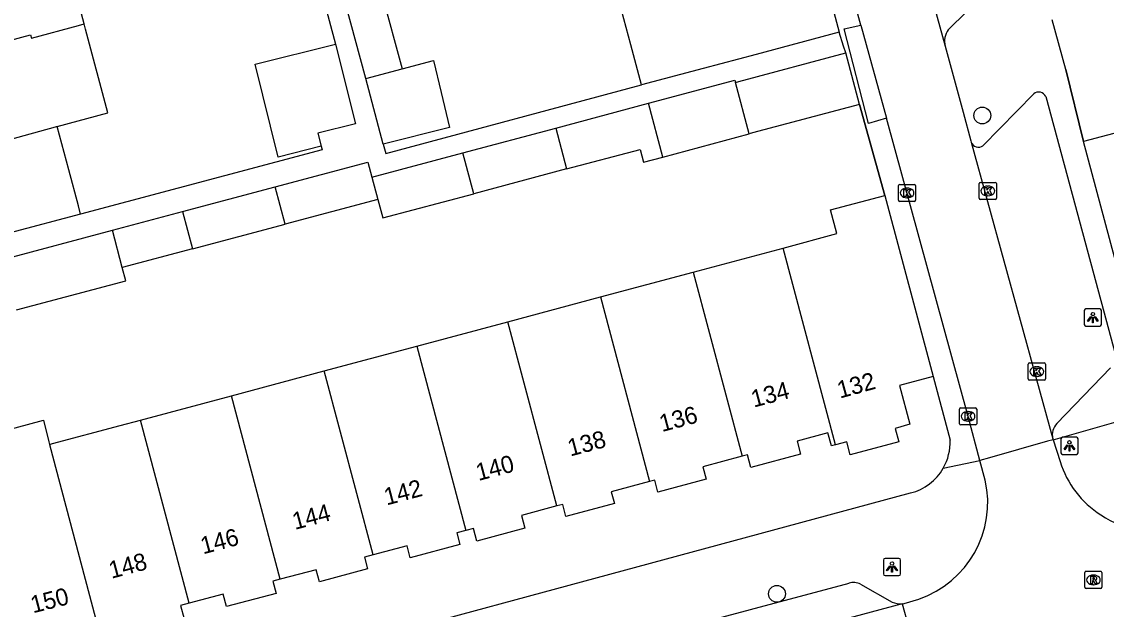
# Model space of a CAD drawing. Extents: x 162542 to 163144, y 380786 to 381511.
# Drawn here: x 162798.2 to 162861.3, y 380858.8 to 380893 of the extents above; entities that cross this region are included whole.
import ezdxf

# ---------------------------------------------------------------- set-up
doc = ezdxf.new("R2010")
doc.units = 0
for name, color, linetype in [('IMGEO_Boom', 7, 'Continuous'), ('IMGEO_Kolk', 7, 'Continuous'), ('IMGEO_Lichtpunt', 7, 'Continuous'), ('IMGEO_Muur', 7, 'Continuous'), ('IMGEO_Pand', 7, 'Continuous'), ('IMGEO_Pand_nummerreeks', 7, 'Continuous'), ('IMGEO_Rijbaan_lokaal_open', 7, 'Continuous'), ('IMGEO_Rioolput', 7, 'Continuous'), ('IMGEO_Voetpad_open', 7, 'Continuous')]:
    doc.layers.add(name, color=color, linetype=linetype)

msp = doc.modelspace()

# ---------------------------------------------------------------- linework, layer by layer
at = {"layer": 'IMGEO_Boom'}
for centre in [(162854.07, 380887.548), (162842.129, 380859.741)]:
    msp.add_circle(centre, 0.489, dxfattribs=at)
at = {"layer": 'IMGEO_Kolk'}
for p, q in [((162849.192, 380882.618), (162849.192, 380883.47)), ((162849.267, 380883.544), (162850.119, 380883.544)), ((162849.68, 380883.324), (162849.705, 380883.324)), ((162850.193, 380883.47), (162850.193, 380882.618)), ((162853.889, 380882.733), (162853.889, 380883.585)), ((162853.964, 380883.659), (162854.816, 380883.659)), ((162854.377, 380883.439), (162854.402, 380883.439)), ((162854.89, 380883.585), (162854.89, 380882.733)), ((162850.119, 380882.544), (162849.267, 380882.544)), ((162849.703, 380882.764), (162849.678, 380882.764)), ((162854.816, 380882.659), (162853.964, 380882.659)), ((162854.4, 380882.879), (162854.375, 380882.879)), ((162856.742, 380872.234), (162856.742, 380873.086)), ((162856.817, 380873.16), (162857.669, 380873.16)), ((162857.743, 380873.086), (162857.743, 380872.234)), ((162857.253, 380872.38), (162857.228, 380872.38)), ((162857.23, 380872.94), (162857.255, 380872.94)), ((162857.669, 380872.16), (162856.817, 380872.16)), ((162852.744, 380869.632), (162852.744, 380870.484)), ((162852.819, 380870.558), (162853.671, 380870.558)), ((162853.745, 380870.484), (162853.745, 380869.632)), ((162853.232, 380870.338), (162853.257, 380870.338)), ((162853.671, 380869.558), (162852.819, 380869.558)), ((162853.255, 380869.778), (162853.23, 380869.778))]:
    msp.add_line(p, q, dxfattribs=at)
for points in [[(162849.192, 380882.618), (162849.192, 380883.47)], [(162849.267, 380883.544), (162850.119, 380883.544)], [(162849.513, 380883.244), (162849.636, 380883.244), (162849.636, 380883.093), (162849.766, 380883.244), (162849.93, 380883.244), (162849.784, 380883.093), (162849.937, 380882.844), (162849.785, 380882.844), (162849.7, 380883.008), (162849.636, 380882.941), (162849.636, 380882.844), (162849.513, 380882.844), (162849.513, 380883.244)], [(162850.193, 380883.47), (162850.193, 380882.618)], [(162853.889, 380882.733), (162853.889, 380883.585)], [(162853.964, 380883.659), (162854.816, 380883.659)], [(162854.21, 380883.359), (162854.333, 380883.359), (162854.333, 380883.208), (162854.463, 380883.359), (162854.627, 380883.359), (162854.481, 380883.208), (162854.634, 380882.959), (162854.482, 380882.959), (162854.397, 380883.123), (162854.333, 380883.056), (162854.333, 380882.959), (162854.21, 380882.959), (162854.21, 380883.359)], [(162854.89, 380883.585), (162854.89, 380882.733)], [(162850.119, 380882.544), (162849.267, 380882.544)], [(162854.816, 380882.659), (162853.964, 380882.659)], [(162856.742, 380872.234), (162856.742, 380873.086)], [(162856.817, 380873.16), (162857.669, 380873.16)], [(162857.743, 380873.086), (162857.743, 380872.234)], [(162857.063, 380872.86), (162857.186, 380872.86), (162857.186, 380872.709), (162857.316, 380872.86), (162857.48, 380872.86), (162857.334, 380872.709), (162857.487, 380872.46), (162857.335, 380872.46), (162857.25, 380872.624), (162857.186, 380872.557), (162857.186, 380872.46), (162857.063, 380872.46), (162857.063, 380872.86)], [(162857.669, 380872.16), (162856.817, 380872.16)], [(162852.744, 380869.632), (162852.744, 380870.484)], [(162852.819, 380870.558), (162853.671, 380870.558)], [(162853.745, 380870.484), (162853.745, 380869.632)], [(162853.065, 380870.258), (162853.188, 380870.258), (162853.188, 380870.107), (162853.318, 380870.258), (162853.482, 380870.258), (162853.336, 380870.107), (162853.489, 380869.858), (162853.337, 380869.858), (162853.252, 380870.022), (162853.188, 380869.955), (162853.188, 380869.858), (162853.065, 380869.858), (162853.065, 380870.258)], [(162853.671, 380869.558), (162852.819, 380869.558)]]:
    msp.add_lwpolyline(points, dxfattribs=at)
for centre, start, end in [((162849.269, 380883.468), 91.55205, 178.44795), ((162849.269, 380883.468), 91.55205, 178.44795), ((162850.117, 380883.468), 1.55205, 88.44795), ((162850.117, 380883.468), 1.55205, 88.44795), ((162853.966, 380883.583), 91.55205, 178.44795), ((162853.966, 380883.583), 91.55205, 178.44795), ((162854.814, 380883.583), 1.55205, 88.44795), ((162854.814, 380883.583), 1.55205, 88.44795), ((162849.269, 380882.62), 181.55205, 268.44795), ((162849.269, 380882.62), 181.55205, 268.44795), ((162850.117, 380882.62), 271.55205, 358.44795), ((162850.117, 380882.62), 271.55205, 358.44795), ((162853.966, 380882.735), 181.55205, 268.44795), ((162853.966, 380882.735), 181.55205, 268.44795), ((162854.814, 380882.735), 271.55205, 358.44795), ((162854.814, 380882.735), 271.55205, 358.44795), ((162856.819, 380873.084), 91.55205, 178.44795), ((162856.819, 380873.084), 91.55205, 178.44795), ((162857.667, 380873.084), 1.55205, 88.44795), ((162857.667, 380873.084), 1.55205, 88.44795), ((162856.819, 380872.236), 181.55205, 268.44795), ((162856.819, 380872.236), 181.55205, 268.44795), ((162857.667, 380872.236), 271.55205, 358.44795), ((162857.667, 380872.236), 271.55205, 358.44795), ((162852.821, 380870.482), 91.55205, 178.44795), ((162852.821, 380870.482), 91.55205, 178.44795), ((162853.669, 380870.482), 1.55205, 88.44795), ((162853.669, 380870.482), 1.55205, 88.44795), ((162852.821, 380869.634), 181.55205, 268.44795), ((162852.821, 380869.634), 181.55205, 268.44795), ((162853.669, 380869.634), 271.55205, 358.44795), ((162853.669, 380869.634), 271.55205, 358.44795)]:
    msp.add_arc(centre, 0.0765, start, end, dxfattribs=at)
for centre, major_axis, ratio, start_param, end_param in [((162849.679, 380883.044), (-0.387, 0.002), 0.722429, 4.712389, 7.853982), ((162849.704, 380883.044), (-0.39, 0.002), 0.717154, 1.570796, 4.712389), ((162854.376, 380883.159), (-0.387, 0.002), 0.722429, 4.712389, 7.853982), ((162854.401, 380883.159), (-0.39, 0.002), 0.717154, 1.570796, 4.712389), ((162857.229, 380872.66), (-0.387, 0.002), 0.722429, 4.712389, 7.853982), ((162857.254, 380872.66), (-0.39, 0.002), 0.717154, 1.570796, 4.712389), ((162853.231, 380870.058), (-0.387, 0.002), 0.722429, 4.712389, 7.853982), ((162853.256, 380870.058), (-0.39, 0.002), 0.717154, 1.570796, 4.712389)]:
    msp.add_ellipse(centre, major_axis=major_axis, ratio=ratio, start_param=start_param, end_param=end_param, dxfattribs=at)
at = {"layer": 'IMGEO_Lichtpunt'}
for p, q in [((162860.004, 380876.204), (162860.004, 380875.397)), ((162860.004, 380876.204), (162860.004, 380875.397)), ((162860.906, 380876.299), (162860.098, 380876.299)), ((162860.906, 380876.299), (162860.098, 380876.299)), ((162861, 380875.397), (162861, 380876.204)), ((162861, 380875.397), (162861, 380876.204)), ((162860.098, 380875.303), (162860.906, 380875.303)), ((162860.098, 380875.303), (162860.906, 380875.303)), ((162858.64, 380868.747), (162858.64, 380867.94)), ((162858.64, 380868.747), (162858.64, 380867.94)), ((162859.542, 380868.842), (162858.734, 380868.842)), ((162859.542, 380868.842), (162858.734, 380868.842)), ((162859.636, 380867.94), (162859.636, 380868.747)), ((162859.636, 380867.94), (162859.636, 380868.747)), ((162858.734, 380867.846), (162859.542, 380867.846)), ((162858.734, 380867.846), (162859.542, 380867.846)), ((162848.322, 380861.705), (162848.322, 380860.898)), ((162848.322, 380861.705), (162848.322, 380860.898)), ((162849.224, 380861.8), (162848.416, 380861.8)), ((162849.224, 380861.8), (162848.416, 380861.8)), ((162849.318, 380860.898), (162849.318, 380861.705)), ((162849.318, 380860.898), (162849.318, 380861.705)), ((162848.416, 380860.804), (162849.224, 380860.804)), ((162848.416, 380860.804), (162849.224, 380860.804))]:
    msp.add_line(p, q, dxfattribs=at)
for points in [[(162860.378, 380875.868), (162860.417, 380875.84), (162860.229, 380875.578), (162860.191, 380875.605), (162860.378, 380875.868)], [(162860.48, 380875.82), (162860.527, 380875.82), (162860.527, 380875.498), (162860.48, 380875.498), (162860.48, 380875.82)], [(162860.59, 380875.84), (162860.628, 380875.867), (162860.815, 380875.605), (162860.776, 380875.577), (162860.59, 380875.84)], [(162859.014, 380868.411), (162859.053, 380868.383), (162858.865, 380868.121), (162858.827, 380868.148), (162859.014, 380868.411)], [(162859.116, 380868.363), (162859.163, 380868.363), (162859.163, 380868.041), (162859.116, 380868.041), (162859.116, 380868.363)], [(162859.226, 380868.383), (162859.264, 380868.41), (162859.451, 380868.148), (162859.412, 380868.12), (162859.226, 380868.383)], [(162848.696, 380861.369), (162848.735, 380861.341), (162848.547, 380861.079), (162848.509, 380861.106), (162848.696, 380861.369)], [(162848.798, 380861.321), (162848.845, 380861.321), (162848.845, 380860.999), (162848.798, 380860.999), (162848.798, 380861.321)], [(162848.908, 380861.341), (162848.946, 380861.368), (162849.133, 380861.106), (162849.094, 380861.078), (162848.908, 380861.341)]]:
    msp.add_lwpolyline(points, dxfattribs=at)
for centre in [(162860.503, 380876.002), (162859.139, 380868.545), (162848.821, 380861.503)]:
    msp.add_circle(centre, 0.0994, dxfattribs=at)
for centre, start, end in [((162860.098, 380876.204), 90, 180), ((162860.098, 380876.204), 90, 180), ((162860.906, 380876.204), 0, 90), ((162860.906, 380876.204), 0, 90), ((162860.098, 380875.397), 180, 270), ((162860.098, 380875.397), 180, 270), ((162860.906, 380875.397), 270, 0), ((162860.906, 380875.397), 270, 360), ((162858.734, 380868.747), 90, 180), ((162858.734, 380868.747), 90, 180), ((162859.542, 380868.747), 0, 90), ((162859.542, 380868.747), 0, 90), ((162858.734, 380867.94), 180, 270), ((162858.734, 380867.94), 180, 270), ((162859.542, 380867.94), 270, 0), ((162859.542, 380867.94), 270, 360), ((162848.416, 380861.705), 90, 180), ((162848.416, 380861.705), 90, 180), ((162849.224, 380861.705), 0, 90), ((162849.224, 380861.705), 0, 90), ((162848.416, 380860.898), 180, 270), ((162848.416, 380860.898), 180, 270), ((162849.224, 380860.898), 270, 0), ((162849.224, 380860.898), 270, 360)]:
    msp.add_arc(centre, 0.0946, start, end, dxfattribs=at)
at = {"layer": 'IMGEO_Muur'}
for points in [[(162858.921, 380890.221), (162859.959, 380886.034)], [(162846.925, 380888.194), (162848.398, 380882.895)]]:
    msp.add_lwpolyline(points, dxfattribs=at)
at = {"layer": 'IMGEO_Pand'}
for points in [[(162801.843, 380892.883), (162800.42, 380898.227)], [(162844.582, 380896.759), (162845.752, 380892.384)], [(162819.158, 380894.624), (162820.329, 380890.255)], [(162818.214, 380889.688), (162817.048, 380894.059)], [(162834.249, 380889.327), (162833.628, 380891.65), (162833.086, 380893.676)], [(162791.407, 380890.462), (162791.458, 380890.27), (162798.721, 380892.231), (162798.77, 380892.047), (162801.513, 380892.778), (162801.843, 380892.883)], [(162800.276, 380886.911), (162803.223, 380887.695), (162801.926, 380892.571), (162801.843, 380892.883)], [(162845.752, 380892.384), (162840.922, 380891.092), (162837.832, 380890.279), (162834.249, 380889.327)], [(162815.62, 380885.754), (162813.123, 380885.133), (162811.779, 380890.536), (162816.462, 380891.7)], [(162816.462, 380891.7), (162817.613, 380887.069), (162815.428, 380886.526), (162815.62, 380885.754)], [(162820.329, 380890.255), (162822.155, 380890.745), (162822.6, 380888.886), (162823.09, 380886.839), (162819.23, 380885.877)], [(162839.717, 380889.468), (162839.915, 380889.521), (162846.126, 380891.181)], [(162846.925, 380888.194), (162846.126, 380891.181)], [(162818.214, 380889.688), (162820.329, 380890.255)], [(162819.23, 380885.877), (162818.214, 380889.688)], [(162834.653, 380888.253), (162839.684, 380889.593), (162839.717, 380889.468)], [(162840.515, 380886.473), (162839.717, 380889.468)], [(162829.261, 380886.816), (162834.653, 380888.253)], [(162835.483, 380885.133), (162834.653, 380888.253)], [(162846.925, 380888.194), (162840.714, 380886.534), (162840.515, 380886.473)], [(162800.276, 380886.911), (162800.15, 380886.87), (162791.368, 380884.436)], [(162801.634, 380881.813), (162801.506, 380882.293), (162800.948, 380884.389), (162800.276, 380886.911)], [(162866.434, 380886.311), (162863.462, 380885.516), (162863.108, 380886.876), (162859.959, 380886.034)], [(162823.869, 380885.38), (162829.261, 380886.816)], [(162829.261, 380886.816), (162829.894, 380884.437)], [(162835.483, 380885.133), (162840.515, 380886.473)], [(162862.761, 380875.556), (162859.959, 380886.034)], [(162818.574, 380883.969), (162823.869, 380885.38)], [(162824.502, 380883), (162823.869, 380885.38)], [(162829.894, 380884.437), (162834.167, 380885.575), (162834.364, 380884.834), (162835.483, 380885.133)], [(162812.95, 380883.4), (162818.343, 380884.837), (162818.574, 380883.969)], [(162829.894, 380884.437), (162824.502, 380883)], [(162818.574, 380883.969), (162818.921, 380882.668)], [(162807.557, 380881.963), (162812.95, 380883.4)], [(162813.527, 380881.231), (162812.95, 380883.4)], [(162818.921, 380882.668), (162813.527, 380881.231)], [(162818.921, 380882.668), (162819.208, 380881.589), (162824.502, 380883)], [(162842.489, 380879.839), (162845.62, 380880.677), (162845.251, 380882.053), (162848.398, 380882.895)], [(162848.398, 380882.895), (162851.212, 380872.376)], [(162801.634, 380881.813), (162797.533, 380880.72), (162792.701, 380879.433)], [(162803.48, 380880.877), (162807.557, 380881.963)], [(162807.557, 380881.963), (162808.135, 380879.794)], [(162808.135, 380879.794), (162813.527, 380881.231)], [(162797.119, 380879.182), (162803.48, 380880.877)], [(162804.058, 380878.707), (162803.48, 380880.877)], [(162808.135, 380879.794), (162804.058, 380878.707)], [(162837.263, 380878.441), (162842.489, 380879.839)], [(162845.542, 380868.408), (162842.489, 380879.839)], [(162797.902, 380876.242), (162804.265, 380877.928), (162804.058, 380878.707)], [(162831.873, 380876.998), (162837.263, 380878.441)], [(162837.263, 380878.441), (162840.11, 380867.739)], [(162826.482, 380875.556), (162831.873, 380876.998)], [(162831.873, 380876.998), (162834.726, 380866.274)], [(162821.189, 380874.139), (162826.482, 380875.556)], [(162829.33, 380864.849), (162826.482, 380875.556)], [(162815.797, 380872.697), (162821.189, 380874.139)], [(162821.189, 380874.139), (162824.04, 380863.424)], [(162810.407, 380871.254), (162815.797, 380872.697)], [(162818.642, 380862.001), (162815.797, 380872.697)], [(162851.212, 380872.376), (162849.255, 380871.853), (162849.859, 380869.596), (162849.012, 380869.347), (162849.217, 380868.581), (162846.396, 380867.826), (162846.194, 380868.582), (162845.542, 380868.408)], [(162805.113, 380869.838), (162810.407, 380871.254)], [(162813.245, 380860.588), (162810.407, 380871.254)], [(162793.21, 380868.165), (162796.373, 380869.011), (162799.469, 380869.839), (162799.777, 380868.58), (162799.819, 380868.421)], [(162799.819, 380868.421), (162800.002, 380868.47), (162803.926, 380869.52), (162805.113, 380869.838)], [(162807.944, 380859.196), (162805.113, 380869.838)], [(162845.542, 380868.408), (162845.299, 380868.343), (162845.095, 380869.105), (162843.299, 380868.624), (162843.505, 380867.855), (162840.612, 380867.081), (162840.414, 380867.82), (162840.11, 380867.739)], [(162799.819, 380868.421), (162802.853, 380857.017)], [(162840.11, 380867.739), (162837.825, 380867.127), (162838.018, 380866.403), (162835.21, 380865.651), (162835.022, 380866.353), (162834.726, 380866.274)], [(162834.726, 380866.274), (162832.495, 380865.677), (162832.68, 380864.985), (162829.859, 380864.23), (162829.67, 380864.94), (162829.33, 380864.849)], [(162829.33, 380864.849), (162827.273, 380864.298), (162827.472, 380863.554), (162824.671, 380862.805), (162824.475, 380863.54), (162824.04, 380863.424)], [(162824.04, 380863.424), (162823.511, 380863.282), (162823.692, 380862.606), (162820.805, 380861.834), (162820.619, 380862.53), (162818.642, 380862.001)], [(162818.642, 380862.001), (162818.142, 380861.867), (162818.324, 380861.188), (162815.518, 380860.437), (162815.328, 380861.145), (162813.245, 380860.588)], [(162813.245, 380860.588), (162812.812, 380860.472), (162813, 380859.769), (162810.11, 380858.995), (162809.915, 380859.723), (162807.944, 380859.196)], [(162807.944, 380859.196), (162807.447, 380859.063), (162807.654, 380858.29), (162804.851, 380857.54), (162804.64, 380858.33), (162802.947, 380857.877), (162803.156, 380857.098), (162802.853, 380857.017)]]:
    msp.add_lwpolyline(points, dxfattribs=at)
at = {"layer": 'IMGEO_Rijbaan_lokaal_open'}
for points in [[(162847.005, 380892.801), (162845.528, 380898.214)], [(162850.098, 380898.2), (162851.913, 380891.569)], [(162847.005, 380892.801), (162848.504, 380887.387)], [(162851.913, 380891.569), (162852.962, 380887.744), (162853.404, 380886.067), (162853.421, 380886.005)], [(162853.934, 380867.497), (162853.245, 380870.058), (162848.504, 380887.387)], [(162853.421, 380886.005), (162858.167, 380868.758)], [(162858.186, 380868.698), (162857.86, 380868.606), (162854.491, 380867.654), (162853.934, 380867.497)], [(162858.167, 380868.758), (162858.186, 380868.698)], [(162858.186, 380868.698), (162858.595, 380867.425)], [(162854.24, 380866.34), (162853.934, 380867.497)], [(162849.414, 380859.155), (162804.841, 380847.179)], [(162849.414, 380859.155), (162849.529, 380859.171), (162850.373, 380859.44)], [(162849.414, 380859.155), (162850.152, 380856.515), (162850.723, 380854.309)]]:
    msp.add_lwpolyline(points, dxfattribs=at)
for centre, radius, start, end in [((162864.063, 380869.156), 5.736, 197.56521, 237.26887), ((162848.488, 380865.03), 5.899, 288.6363, 12.82812), ((162864.307, 380869.449), 6.114, 236.83608, 284.31963)]:
    msp.add_arc(centre, radius, start, end, dxfattribs=at)
at = {"layer": 'IMGEO_Rioolput'}
for p, q in [((162860.105, 380861.05), (162860.957, 380861.05)), ((162860.03, 380860.124), (162860.03, 380860.976)), ((162860.518, 380860.83), (162860.543, 380860.83)), ((162861.031, 380860.976), (162861.031, 380860.124)), ((162860.957, 380860.05), (162860.105, 380860.05)), ((162860.541, 380860.27), (162860.516, 380860.27))]:
    msp.add_line(p, q, dxfattribs=at)
for points in [[(162860.105, 380861.05), (162860.957, 380861.05)], [(162860.03, 380860.124), (162860.03, 380860.976)], [(162860.619, 380860.748), (162860.367, 380860.75), (162860.367, 380860.35)], [(162860.367, 380860.35), (162860.491, 380860.35), (162860.491, 380860.512), (162860.502, 380860.512)], [(162860.545, 380860.669), (162860.491, 380860.669), (162860.491, 380860.588)], [(162860.491, 380860.588), (162860.543, 380860.588)], [(162860.549, 380860.483), (162860.62, 380860.35), (162860.76, 380860.35), (162860.695, 380860.476)], [(162861.031, 380860.976), (162861.031, 380860.124)], [(162860.957, 380860.05), (162860.105, 380860.05)]]:
    msp.add_lwpolyline(points, dxfattribs=at)
for centre, radius, start, end in [((162860.107, 380860.974), 0.0765, 91.55205, 178.44795), ((162860.107, 380860.974), 0.0765, 91.55205, 178.44795), ((162860.955, 380860.974), 0.0765, 1.55205, 88.44795), ((162860.955, 380860.974), 0.0765, 1.55205, 88.44795), ((162860.501, 380860.459), 0.0533, 26.02933, 88.69889), ((162860.527, 380860.777), 0.19, 274.7715, 282.96867), ((162860.551, 380860.573), 0.0964, 77.00612, 93.18647), ((162860.565, 380860.63), 0.0378, 276.66336, 79.67722), ((162860.618, 380860.638), 0.109, 350.36119, 89.41601), ((162860.616, 380860.638), 0.112, 277.58423, 350.98172), ((162860.6, 380860.423), 0.108, 29.51342, 73.79051), ((162860.107, 380860.126), 0.0765, 181.55205, 268.44795), ((162860.107, 380860.126), 0.0765, 181.55205, 268.44795), ((162860.955, 380860.126), 0.0765, 271.55205, 358.44795), ((162860.955, 380860.126), 0.0765, 271.55205, 358.44795)]:
    msp.add_arc(centre, radius, start, end, dxfattribs=at)
for centre, major_axis, ratio, start_param, end_param in [((162860.517, 380860.55), (-0.387, 0.002), 0.722429, 4.712389, 7.853982), ((162860.542, 380860.55), (-0.39, 0.002), 0.717154, 1.570796, 4.712389)]:
    msp.add_ellipse(centre, major_axis=major_axis, ratio=ratio, start_param=start_param, end_param=end_param, dxfattribs=at)
at = {"layer": 'IMGEO_Voetpad_open'}
for points in [[(162814.922, 380897.422), (162816.462, 380891.7)], [(162855.346, 380895.748), (162852.093, 380892.531)], [(162848.504, 380887.387), (162847.461, 380887.08), (162846.037, 380892.574), (162847.005, 380892.801)], [(162859.959, 380886.034), (162858.921, 380890.221), (162858.143, 380893.113)], [(162846.126, 380891.181), (162846.002, 380891.58), (162845.752, 380892.384)], [(162819.23, 380885.877), (162819.377, 380885.328), (162834.249, 380889.327)], [(162854.11, 380885.789), (162857.065, 380888.798)], [(162848.398, 380882.895), (162846.925, 380888.194)], [(162857.763, 380888.649), (162861.433, 380875.058), (162861.77, 380873.764), (162861.796, 380873.594)], [(162815.62, 380885.754), (162815.673, 380885.555), (162801.634, 380881.813)], [(162851.212, 380872.376), (162852.196, 380868.681)], [(162861.53, 380872.886), (162858.403, 380869.635)], [(162858.186, 380868.698), (162864.98, 380870.625)], [(162851.8, 380867.041), (162853.934, 380867.497)], [(162801.458, 380852.514), (162849.901, 380865.605)], [(162807.041, 380849.885), (162846.319, 380860.37)], [(162846.988, 380860.296), (162848.831, 380859.262)]]:
    msp.add_lwpolyline(points, dxfattribs=at)
for centre, radius, start, end in [((162853.037, 380891.857), 1.16, 144.45679, 194.34706), ((162857.358, 380888.459), 0.448, 25.09431, 130.80589), ((162853.847, 380886.156), 0.452, 199.51117, 305.67665), ((162859.105, 380868.976), 0.963, 136.80179, 193.0753), ((162849.158, 380868.547), 3.041, 330.32166, 2.52837), ((162849.17, 380868.546), 3.031, 283.96683, 330.2254), ((162846.559, 380859.482), 0.92, 62.23037, 105.14565), ((162849.337, 380860.378), 1.225, 245.59967, 273.60043)]:
    msp.add_arc(centre, radius, start, end, dxfattribs=at)

# ---------------------------------------------------------------- texts
at = {"layer": 'IMGEO_Pand_nummerreeks'}
for s, rotation, p in [('132', 15.38776, (162845.789, 380871.089)), ('134', 14.91774, (162840.777, 380870.564)), ('136', 14.91774, (162835.441, 380869.142)), ('138', 14.91774, (162830.108, 380867.721)), ('140', 14.91774, (162824.772, 380866.299)), ('142', 14.91774, (162819.429, 380864.876)), ('144', 14.91774, (162814.095, 380863.455)), ('146', 14.91774, (162808.758, 380862.033)), ('148', 14.91982, (162803.426, 380860.613)), ('150', 14.23227, (162798.867, 380858.607))]:
    msp.add_text(s, height=1, rotation=rotation, dxfattribs=at).set_placement(p)

doc.saveas('drawing.dxf')
